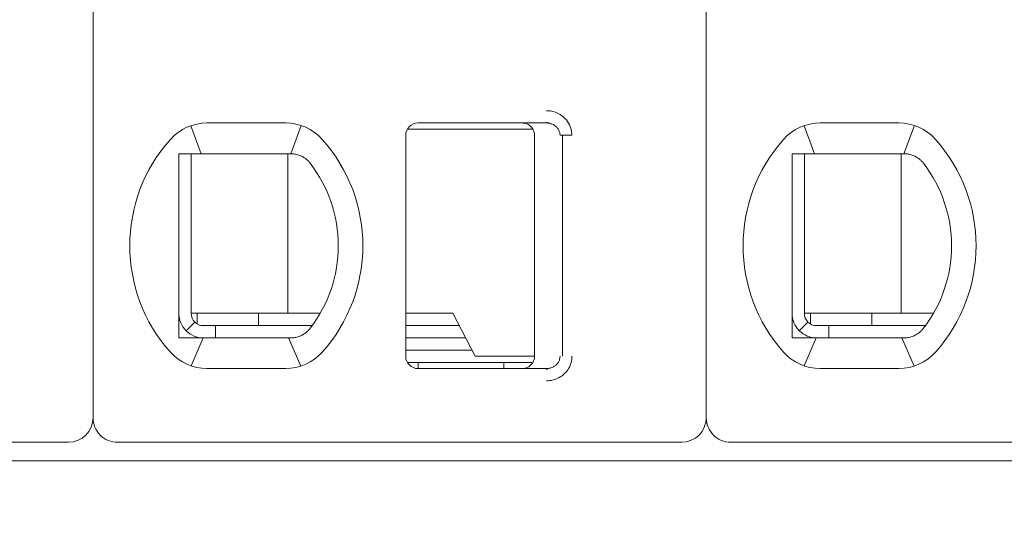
# Model space of a CAD drawing. Header units: millimetres. Extents: x -1114 to 1396, y -630 to 631.
# Tile 455 of 656: x 414.3 to 422.33, y -472.77 to -468.61. Entities that reach past the tile are written whole.
import ezdxf

# ---------------------------------------------------------------- set-up
doc = ezdxf.new("R2010")
doc.units = ezdxf.units.MM
doc.header["$MEASUREMENT"] = 0

msp = doc.modelspace()

# ---------------------------------------------------------------- linework, layer by layer
at = {"lineweight": 18}
for points, knots in [([(1038.9843, -629.7647), (1038.9843, -629.7647), (-1111.4882, -629.7647), (-1111.4882, -629.7647), (-1111.4882, -629.7647), (-1111.4882, -629.7647), (-1111.4882, 630.7883), (-1111.4882, 630.7883), (-1111.4882, 630.7883), (-1111.4882, 630.7883), (1038.9843, 630.7883), (1038.9843, 630.7883)], [0, 0, 0, 0, 0.333333, 0.333333, 0.333333, 0.333333, 0.666667, 0.666667, 0.666667, 0.666667, 1, 1, 1, 1]), ([(418.5927, -469.3466), (418.6147, -469.3464), (418.6358, -469.3497), (418.6569, -469.3565), (418.6569, -469.3565), (418.678, -469.3633), (418.6991, -469.3735), (418.7177, -469.3871), (418.7177, -469.3871), (418.7362, -469.4008), (418.7523, -469.4177), (418.7645, -469.435), (418.7645, -469.435), (418.7767, -469.4522), (418.785, -469.4697), (418.7907, -469.4882), (418.7907, -469.4882), (418.7965, -469.5067), (418.7996, -469.5263), (418.7997, -469.5466)], [0, 0, 0, 0, 0.2, 0.2, 0.2, 0.2, 0.4, 0.4, 0.4, 0.4, 0.6, 0.6, 0.6, 0.6, 0.8, 0.8, 0.8, 0.8, 1, 1, 1, 1]), ([(417.5452, -469.4466), (417.5187, -469.4466), (417.4933, -469.4571), (417.4745, -469.4759), (417.4745, -469.4759), (417.4558, -469.4946), (417.4452, -469.5201), (417.4452, -469.5466)], [0, 0, 0, 0, 0.5, 0.5, 0.5, 0.5, 1, 1, 1, 1]), ([(417.5452, -469.4466), (417.5187, -469.4466), (417.4933, -469.4571), (417.4745, -469.4759), (417.4745, -469.4759), (417.4558, -469.4946), (417.4452, -469.5201), (417.4452, -469.5466)], [0, 0, 0, 0, 0.5, 0.5, 0.5, 0.5, 1, 1, 1, 1]), ([(418.3952, -469.4466), (418.4058, -469.4466), (418.4162, -469.4483), (418.4262, -469.4515), (418.4262, -469.4515), (418.4362, -469.4548), (418.4457, -469.4596), (418.4541, -469.4658), (418.4541, -469.4658), (418.4626, -469.4719), (418.4701, -469.4794), (418.4762, -469.4879), (418.4762, -469.4879), (418.4823, -469.4964), (418.4872, -469.5059), (418.4904, -469.5158), (418.4904, -469.5158), (418.4936, -469.5258), (418.4952, -469.5362), (418.4952, -469.5466)], [0, 0, 0, 0, 0.2, 0.2, 0.2, 0.2, 0.4, 0.4, 0.4, 0.4, 0.6, 0.6, 0.6, 0.6, 0.8, 0.8, 0.8, 0.8, 1, 1, 1, 1]), ([(418.5927, -469.4466), (418.6014, -469.4466), (418.6102, -469.4475), (418.6187, -469.4494), (418.6187, -469.4494), (418.627, -469.4512), (418.6352, -469.454), (418.6429, -469.4575), (418.6429, -469.4575), (418.6505, -469.461), (418.6577, -469.4654), (418.6642, -469.4704), (418.6642, -469.4704), (418.6704, -469.4752), (418.676, -469.4806), (418.6809, -469.4865), (418.6809, -469.4865), (418.6855, -469.4919), (418.6894, -469.4978), (418.6926, -469.5041), (418.6926, -469.5041), (418.6959, -469.5103), (418.6984, -469.5169), (418.7002, -469.5236), (418.7002, -469.5236), (418.7021, -469.5312), (418.7031, -469.5389), (418.7031, -469.5466)], [0, 0, 0, 0, 0.142857, 0.142857, 0.142857, 0.142857, 0.285714, 0.285714, 0.285714, 0.285714, 0.428571, 0.428571, 0.428571, 0.428571, 0.571429, 0.571429, 0.571429, 0.571429, 0.714286, 0.714286, 0.714286, 0.714286, 0.857143, 0.857143, 0.857143, 0.857143, 1, 1, 1, 1]), ([(415.5952, -469.6966), (415.602, -469.6966), (415.6088, -469.6966), (415.6156, -469.6966), (415.6156, -469.6966), (415.6224, -469.6966), (415.6292, -469.6966), (415.6361, -469.6966), (415.6361, -469.6966), (415.643, -469.6966), (415.6498, -469.6966), (415.6567, -469.6966)], [0, 0, 0, 0, 0.333333, 0.333333, 0.333333, 0.333333, 0.666667, 0.666667, 0.666667, 0.666667, 1, 1, 1, 1]), ([(415.5952, -469.6966), (415.5952, -469.7475), (415.5952, -469.8), (415.5952, -469.855), (415.5952, -469.855), (415.5952, -469.8824), (415.5952, -469.9105), (415.5952, -469.9395), (415.5952, -469.9395), (415.5952, -469.9539), (415.5952, -469.9686), (415.5952, -469.9835), (415.5952, -469.9835), (415.5952, -469.9984), (415.5952, -470.0136), (415.5952, -470.029), (415.5952, -470.029), (415.5952, -470.0597), (415.5952, -470.0913), (415.5952, -470.124), (415.5952, -470.124), (415.5952, -470.1567), (415.5952, -470.1905), (415.5952, -470.2259), (415.5952, -470.2259), (415.5952, -470.2436), (415.5952, -470.2615), (415.5952, -470.2796), (415.5952, -470.2796), (415.5952, -470.2977), (415.5952, -470.316), (415.5952, -470.3345), (415.5952, -470.3345), (415.5952, -470.353), (415.5952, -470.3717), (415.5952, -470.3907), (415.5952, -470.3907), (415.5952, -470.4097), (415.5952, -470.4289), (415.5952, -470.4479), (415.5952, -470.4479), (415.5952, -470.486), (415.5952, -470.5235), (415.5952, -470.5606), (415.5952, -470.5606), (415.5952, -470.5699), (415.5952, -470.5791), (415.5952, -470.5883), (415.5952, -470.5883), (415.5952, -470.5975), (415.5952, -470.6067), (415.5952, -470.6158), (415.5952, -470.6158), (415.5952, -470.634), (415.5952, -470.6519), (415.5952, -470.6693), (415.5952, -470.6693), (415.5952, -470.7043), (415.5952, -470.7379), (415.5952, -470.7706), (415.5952, -470.7706), (415.5952, -470.7869), (415.5952, -470.803), (415.5952, -470.8189), (415.5952, -470.8189), (415.5952, -470.8347), (415.5952, -470.8504), (415.5952, -470.8657), (415.5952, -470.8657), (415.5952, -470.8964), (415.5952, -470.9259), (415.5952, -470.9547), (415.5952, -470.9547), (415.5952, -470.9835), (415.5952, -471.0114), (415.5952, -471.0388), (415.5952, -471.0388), (415.5952, -471.0935), (415.5952, -471.1458), (415.5952, -471.1966)], [0, 0, 0, 0, 0.05, 0.05, 0.05, 0.05, 0.1, 0.1, 0.1, 0.1, 0.15, 0.15, 0.15, 0.15, 0.2, 0.2, 0.2, 0.2, 0.25, 0.25, 0.25, 0.25, 0.3, 0.3, 0.3, 0.3, 0.35, 0.35, 0.35, 0.35, 0.4, 0.4, 0.4, 0.4, 0.45, 0.45, 0.45, 0.45, 0.5, 0.5, 0.5, 0.5, 0.55, 0.55, 0.55, 0.55, 0.6, 0.6, 0.6, 0.6, 0.65, 0.65, 0.65, 0.65, 0.7, 0.7, 0.7, 0.7, 0.75, 0.75, 0.75, 0.75, 0.8, 0.8, 0.8, 0.8, 0.85, 0.85, 0.85, 0.85, 0.9, 0.9, 0.9, 0.9, 0.95, 0.95, 0.95, 0.95, 1, 1, 1, 1]), ([(415.8244, -469.6966), (415.8193, -469.6966), (415.8141, -469.6966), (415.8088, -469.6966), (415.8088, -469.6966), (415.8035, -469.6966), (415.7982, -469.6966), (415.7928, -469.6966), (415.7928, -469.6966), (415.7874, -469.6966), (415.7819, -469.6966), (415.7763, -469.6966), (415.7763, -469.6966), (415.7706, -469.6966), (415.7648, -469.6966), (415.7588, -469.6966), (415.7588, -469.6966), (415.7529, -469.6966), (415.7467, -469.6966), (415.7405, -469.6966), (415.7405, -469.6966), (415.7342, -469.6966), (415.7278, -469.6966), (415.7212, -469.6966), (415.7212, -469.6966), (415.7146, -469.6966), (415.7078, -469.6966), (415.7009, -469.6966), (415.7009, -469.6966), (415.6939, -469.6966), (415.6868, -469.6966), (415.6794, -469.6966), (415.6794, -469.6966), (415.6721, -469.6966), (415.6645, -469.6966), (415.6567, -469.6966)], [0, 0, 0, 0, 0.111111, 0.111111, 0.111111, 0.111111, 0.222222, 0.222222, 0.222222, 0.222222, 0.333333, 0.333333, 0.333333, 0.333333, 0.444444, 0.444444, 0.444444, 0.444444, 0.555556, 0.555556, 0.555556, 0.555556, 0.666667, 0.666667, 0.666667, 0.666667, 0.777778, 0.777778, 0.777778, 0.777778, 0.888889, 0.888889, 0.888889, 0.888889, 1, 1, 1, 1]), ([(416.5076, -469.6966), (416.5029, -469.6966), (416.4983, -469.6966), (416.4936, -469.6966), (416.4936, -469.6966), (416.4889, -469.6966), (416.4843, -469.6966), (416.4797, -469.6966), (416.4797, -469.6966), (416.4751, -469.6966), (416.4706, -469.6966), (416.4661, -469.6966)], [0, 0, 0, 0, 0.333333, 0.333333, 0.333333, 0.333333, 0.666667, 0.666667, 0.666667, 0.666667, 1, 1, 1, 1]), ([(416.6053, -469.7221), (416.595, -469.7163), (416.5843, -469.7115), (416.5735, -469.7078), (416.5735, -469.7078), (416.5627, -469.704), (416.5517, -469.7012), (416.5407, -469.6994), (416.5407, -469.6994), (416.5297, -469.6975), (416.5186, -469.6966), (416.5076, -469.6966)], [0, 0, 0, 0, 0.333333, 0.333333, 0.333333, 0.333333, 0.666667, 0.666667, 0.666667, 0.666667, 1, 1, 1, 1]), ([(420.5952, -469.6966), (420.602, -469.6966), (420.6088, -469.6966), (420.6156, -469.6966), (420.6156, -469.6966), (420.6224, -469.6966), (420.6292, -469.6966), (420.6361, -469.6966), (420.6361, -469.6966), (420.643, -469.6966), (420.6498, -469.6966), (420.6567, -469.6966)], [0, 0, 0, 0, 0.333333, 0.333333, 0.333333, 0.333333, 0.666667, 0.666667, 0.666667, 0.666667, 1, 1, 1, 1]), ([(420.5952, -469.6966), (420.5952, -469.7475), (420.5952, -469.8), (420.5952, -469.855), (420.5952, -469.855), (420.5952, -469.8824), (420.5952, -469.9105), (420.5952, -469.9395), (420.5952, -469.9395), (420.5952, -469.9539), (420.5952, -469.9686), (420.5952, -469.9835), (420.5952, -469.9835), (420.5952, -469.9984), (420.5952, -470.0136), (420.5952, -470.029), (420.5952, -470.029), (420.5952, -470.0597), (420.5952, -470.0913), (420.5952, -470.124), (420.5952, -470.124), (420.5952, -470.1567), (420.5952, -470.1905), (420.5952, -470.2259), (420.5952, -470.2259), (420.5952, -470.2436), (420.5952, -470.2615), (420.5952, -470.2796), (420.5952, -470.2796), (420.5952, -470.2977), (420.5952, -470.316), (420.5952, -470.3345), (420.5952, -470.3345), (420.5952, -470.353), (420.5952, -470.3717), (420.5952, -470.3907), (420.5952, -470.3907), (420.5952, -470.4097), (420.5952, -470.4289), (420.5952, -470.4479), (420.5952, -470.4479), (420.5952, -470.486), (420.5952, -470.5235), (420.5952, -470.5606), (420.5952, -470.5606), (420.5952, -470.5699), (420.5952, -470.5791), (420.5952, -470.5883), (420.5952, -470.5883), (420.5952, -470.5975), (420.5952, -470.6067), (420.5952, -470.6158), (420.5952, -470.6158), (420.5952, -470.634), (420.5952, -470.6519), (420.5952, -470.6693), (420.5952, -470.6693), (420.5952, -470.7043), (420.5952, -470.7379), (420.5952, -470.7706), (420.5952, -470.7706), (420.5952, -470.7869), (420.5952, -470.803), (420.5952, -470.8189), (420.5952, -470.8189), (420.5952, -470.8347), (420.5952, -470.8504), (420.5952, -470.8657), (420.5952, -470.8657), (420.5952, -470.8964), (420.5952, -470.9259), (420.5952, -470.9547), (420.5952, -470.9547), (420.5952, -470.9835), (420.5952, -471.0114), (420.5952, -471.0388), (420.5952, -471.0388), (420.5952, -471.0935), (420.5952, -471.1458), (420.5952, -471.1966)], [0, 0, 0, 0, 0.05, 0.05, 0.05, 0.05, 0.1, 0.1, 0.1, 0.1, 0.15, 0.15, 0.15, 0.15, 0.2, 0.2, 0.2, 0.2, 0.25, 0.25, 0.25, 0.25, 0.3, 0.3, 0.3, 0.3, 0.35, 0.35, 0.35, 0.35, 0.4, 0.4, 0.4, 0.4, 0.45, 0.45, 0.45, 0.45, 0.5, 0.5, 0.5, 0.5, 0.55, 0.55, 0.55, 0.55, 0.6, 0.6, 0.6, 0.6, 0.65, 0.65, 0.65, 0.65, 0.7, 0.7, 0.7, 0.7, 0.75, 0.75, 0.75, 0.75, 0.8, 0.8, 0.8, 0.8, 0.85, 0.85, 0.85, 0.85, 0.9, 0.9, 0.9, 0.9, 0.95, 0.95, 0.95, 0.95, 1, 1, 1, 1]), ([(420.8244, -469.6966), (420.8193, -469.6966), (420.8141, -469.6966), (420.8088, -469.6966), (420.8088, -469.6966), (420.8035, -469.6966), (420.7982, -469.6966), (420.7928, -469.6966), (420.7928, -469.6966), (420.7874, -469.6966), (420.7819, -469.6966), (420.7763, -469.6966), (420.7763, -469.6966), (420.7706, -469.6966), (420.7648, -469.6966), (420.7588, -469.6966), (420.7588, -469.6966), (420.7529, -469.6966), (420.7467, -469.6966), (420.7405, -469.6966), (420.7405, -469.6966), (420.7342, -469.6966), (420.7278, -469.6966), (420.7212, -469.6966), (420.7212, -469.6966), (420.7146, -469.6966), (420.7078, -469.6966), (420.7009, -469.6966), (420.7009, -469.6966), (420.6939, -469.6966), (420.6868, -469.6966), (420.6794, -469.6966), (420.6794, -469.6966), (420.6721, -469.6966), (420.6645, -469.6966), (420.6567, -469.6966)], [0, 0, 0, 0, 0.111111, 0.111111, 0.111111, 0.111111, 0.222222, 0.222222, 0.222222, 0.222222, 0.333333, 0.333333, 0.333333, 0.333333, 0.444444, 0.444444, 0.444444, 0.444444, 0.555556, 0.555556, 0.555556, 0.555556, 0.666667, 0.666667, 0.666667, 0.666667, 0.777778, 0.777778, 0.777778, 0.777778, 0.888889, 0.888889, 0.888889, 0.888889, 1, 1, 1, 1]), ([(421.5076, -469.6966), (421.5029, -469.6966), (421.4983, -469.6966), (421.4936, -469.6966), (421.4936, -469.6966), (421.4889, -469.6966), (421.4843, -469.6966), (421.4797, -469.6966), (421.4797, -469.6966), (421.4751, -469.6966), (421.4706, -469.6966), (421.4661, -469.6966)], [0, 0, 0, 0, 0.333333, 0.333333, 0.333333, 0.333333, 0.666667, 0.666667, 0.666667, 0.666667, 1, 1, 1, 1]), ([(421.6053, -469.7221), (421.595, -469.7163), (421.5843, -469.7115), (421.5735, -469.7078), (421.5735, -469.7078), (421.5627, -469.704), (421.5517, -469.7012), (421.5407, -469.6994), (421.5407, -469.6994), (421.5297, -469.6975), (421.5186, -469.6966), (421.5076, -469.6966)], [0, 0, 0, 0, 0.333333, 0.333333, 0.333333, 0.333333, 0.666667, 0.666667, 0.666667, 0.666667, 1, 1, 1, 1]), ([(416.6659, -469.7744), (416.6607, -469.7676), (416.6549, -469.761), (416.6486, -469.7547), (416.6486, -469.7547), (416.6423, -469.7485), (416.6355, -469.7425), (416.6282, -469.737), (416.6282, -469.737), (416.621, -469.7316), (416.6133, -469.7266), (416.6053, -469.7221)], [0, 0, 0, 0, 0.333333, 0.333333, 0.333333, 0.333333, 0.666667, 0.666667, 0.666667, 0.666667, 1, 1, 1, 1]), ([(421.6659, -469.7744), (421.6607, -469.7676), (421.6549, -469.761), (421.6486, -469.7547), (421.6486, -469.7547), (421.6423, -469.7485), (421.6355, -469.7425), (421.6282, -469.737), (421.6282, -469.737), (421.621, -469.7316), (421.6133, -469.7266), (421.6053, -469.7221)], [0, 0, 0, 0, 0.333333, 0.333333, 0.333333, 0.333333, 0.666667, 0.666667, 0.666667, 0.666667, 1, 1, 1, 1]), ([(415.5952, -470.9966), (415.5952, -471.0496), (415.6163, -471.1005), (415.6538, -471.138), (415.6538, -471.138), (415.6913, -471.1755), (415.7422, -471.1966), (415.7952, -471.1966)], [0, 0, 0, 0, 0.5, 0.5, 0.5, 0.5, 1, 1, 1, 1]), ([(415.6952, -470.9966), (415.6952, -471.0231), (415.7058, -471.0486), (415.7245, -471.0673), (415.7245, -471.0673), (415.7433, -471.0861), (415.7687, -471.0966), (415.7952, -471.0966)], [0, 0, 0, 0, 0.5, 0.5, 0.5, 0.5, 1, 1, 1, 1]), ([(420.5952, -470.9966), (420.5952, -471.0496), (420.6163, -471.1005), (420.6538, -471.138), (420.6538, -471.138), (420.6913, -471.1755), (420.7422, -471.1966), (420.7952, -471.1966)], [0, 0, 0, 0, 0.5, 0.5, 0.5, 0.5, 1, 1, 1, 1]), ([(420.6952, -470.9966), (420.6952, -471.0231), (420.7058, -471.0486), (420.7245, -471.0673), (420.7245, -471.0673), (420.7433, -471.0861), (420.7687, -471.0966), (420.7952, -471.0966)], [0, 0, 0, 0, 0.5, 0.5, 0.5, 0.5, 1, 1, 1, 1]), ([(416.6053, -471.1711), (416.6136, -471.1665), (416.6214, -471.1613), (416.6287, -471.1558), (416.6287, -471.1558), (416.636, -471.1502), (416.6428, -471.1443), (416.649, -471.1381), (416.649, -471.1381), (416.6552, -471.1319), (416.6608, -471.1254), (416.6659, -471.1188)], [0, 0, 0, 0, 0.333333, 0.333333, 0.333333, 0.333333, 0.666667, 0.666667, 0.666667, 0.666667, 1, 1, 1, 1]), ([(421.6053, -471.1711), (421.6136, -471.1665), (421.6214, -471.1613), (421.6287, -471.1558), (421.6287, -471.1558), (421.636, -471.1502), (421.6428, -471.1443), (421.649, -471.1381), (421.649, -471.1381), (421.6552, -471.1319), (421.6608, -471.1254), (421.6659, -471.1188)], [0, 0, 0, 0, 0.333333, 0.333333, 0.333333, 0.333333, 0.666667, 0.666667, 0.666667, 0.666667, 1, 1, 1, 1]), ([(415.5952, -471.1966), (415.6021, -471.1966), (415.609, -471.1966), (415.6158, -471.1966), (415.6158, -471.1966), (415.6227, -471.1966), (415.6295, -471.1966), (415.6363, -471.1966), (415.6363, -471.1966), (415.6431, -471.1966), (415.6499, -471.1966), (415.6567, -471.1966)], [0, 0, 0, 0, 0.333333, 0.333333, 0.333333, 0.333333, 0.666667, 0.666667, 0.666667, 0.666667, 1, 1, 1, 1]), ([(415.6567, -471.1966), (415.6645, -471.1966), (415.6721, -471.1966), (415.6794, -471.1966), (415.6794, -471.1966), (415.6868, -471.1966), (415.6939, -471.1966), (415.7009, -471.1966), (415.7009, -471.1966), (415.7078, -471.1966), (415.7146, -471.1966), (415.7212, -471.1966), (415.7212, -471.1966), (415.7278, -471.1966), (415.7342, -471.1966), (415.7404, -471.1966), (415.7404, -471.1966), (415.7467, -471.1966), (415.7529, -471.1966), (415.7588, -471.1966), (415.7588, -471.1966), (415.7648, -471.1966), (415.7706, -471.1966), (415.7763, -471.1966), (415.7763, -471.1966), (415.7819, -471.1966), (415.7874, -471.1966), (415.7928, -471.1966), (415.7928, -471.1966), (415.7982, -471.1966), (415.8035, -471.1966), (415.8088, -471.1966), (415.8088, -471.1966), (415.8141, -471.1966), (415.8193, -471.1966), (415.8244, -471.1966)], [0, 0, 0, 0, 0.111111, 0.111111, 0.111111, 0.111111, 0.222222, 0.222222, 0.222222, 0.222222, 0.333333, 0.333333, 0.333333, 0.333333, 0.444444, 0.444444, 0.444444, 0.444444, 0.555556, 0.555556, 0.555556, 0.555556, 0.666667, 0.666667, 0.666667, 0.666667, 0.777778, 0.777778, 0.777778, 0.777778, 0.888889, 0.888889, 0.888889, 0.888889, 1, 1, 1, 1]), ([(416.4661, -471.1966), (416.4706, -471.1966), (416.4751, -471.1966), (416.4797, -471.1966), (416.4797, -471.1966), (416.4843, -471.1966), (416.489, -471.1966), (416.4936, -471.1966), (416.4936, -471.1966), (416.4983, -471.1966), (416.503, -471.1966), (416.5076, -471.1966)], [0, 0, 0, 0, 0.333333, 0.333333, 0.333333, 0.333333, 0.666667, 0.666667, 0.666667, 0.666667, 1, 1, 1, 1]), ([(416.6053, -471.1711), (416.5952, -471.1768), (416.5847, -471.1815), (416.574, -471.1853), (416.574, -471.1853), (416.5632, -471.1891), (416.5523, -471.1919), (416.5412, -471.1938), (416.5412, -471.1938), (416.5301, -471.1957), (416.5189, -471.1966), (416.5076, -471.1966)], [0, 0, 0, 0, 0.333333, 0.333333, 0.333333, 0.333333, 0.666667, 0.666667, 0.666667, 0.666667, 1, 1, 1, 1]), ([(420.5952, -471.1966), (420.6021, -471.1966), (420.609, -471.1966), (420.6158, -471.1966), (420.6158, -471.1966), (420.6227, -471.1966), (420.6295, -471.1966), (420.6363, -471.1966), (420.6363, -471.1966), (420.6431, -471.1966), (420.6499, -471.1966), (420.6567, -471.1966)], [0, 0, 0, 0, 0.333333, 0.333333, 0.333333, 0.333333, 0.666667, 0.666667, 0.666667, 0.666667, 1, 1, 1, 1]), ([(420.6567, -471.1966), (420.6645, -471.1966), (420.6721, -471.1966), (420.6794, -471.1966), (420.6794, -471.1966), (420.6868, -471.1966), (420.6939, -471.1966), (420.7009, -471.1966), (420.7009, -471.1966), (420.7078, -471.1966), (420.7146, -471.1966), (420.7212, -471.1966), (420.7212, -471.1966), (420.7278, -471.1966), (420.7342, -471.1966), (420.7404, -471.1966), (420.7404, -471.1966), (420.7467, -471.1966), (420.7529, -471.1966), (420.7588, -471.1966), (420.7588, -471.1966), (420.7648, -471.1966), (420.7706, -471.1966), (420.7763, -471.1966), (420.7763, -471.1966), (420.7819, -471.1966), (420.7874, -471.1966), (420.7928, -471.1966), (420.7928, -471.1966), (420.7982, -471.1966), (420.8035, -471.1966), (420.8088, -471.1966), (420.8088, -471.1966), (420.8141, -471.1966), (420.8193, -471.1966), (420.8244, -471.1966)], [0, 0, 0, 0, 0.111111, 0.111111, 0.111111, 0.111111, 0.222222, 0.222222, 0.222222, 0.222222, 0.333333, 0.333333, 0.333333, 0.333333, 0.444444, 0.444444, 0.444444, 0.444444, 0.555556, 0.555556, 0.555556, 0.555556, 0.666667, 0.666667, 0.666667, 0.666667, 0.777778, 0.777778, 0.777778, 0.777778, 0.888889, 0.888889, 0.888889, 0.888889, 1, 1, 1, 1]), ([(421.4661, -471.1966), (421.4706, -471.1966), (421.4751, -471.1966), (421.4797, -471.1966), (421.4797, -471.1966), (421.4843, -471.1966), (421.489, -471.1966), (421.4936, -471.1966), (421.4936, -471.1966), (421.4983, -471.1966), (421.503, -471.1966), (421.5076, -471.1966)], [0, 0, 0, 0, 0.333333, 0.333333, 0.333333, 0.333333, 0.666667, 0.666667, 0.666667, 0.666667, 1, 1, 1, 1]), ([(421.6053, -471.1711), (421.5952, -471.1768), (421.5847, -471.1815), (421.574, -471.1853), (421.574, -471.1853), (421.5632, -471.1891), (421.5523, -471.1919), (421.5412, -471.1938), (421.5412, -471.1938), (421.5301, -471.1957), (421.5189, -471.1966), (421.5076, -471.1966)], [0, 0, 0, 0, 0.333333, 0.333333, 0.333333, 0.333333, 0.666667, 0.666667, 0.666667, 0.666667, 1, 1, 1, 1]), ([(417.4452, -471.3466), (417.4452, -471.3731), (417.4558, -471.3986), (417.4745, -471.4173), (417.4745, -471.4173), (417.4933, -471.4361), (417.5187, -471.4466), (417.5452, -471.4466)], [0, 0, 0, 0, 0.5, 0.5, 0.5, 0.5, 1, 1, 1, 1]), ([(417.4452, -471.3466), (417.4452, -471.3731), (417.4558, -471.3986), (417.4745, -471.4173), (417.4745, -471.4173), (417.4933, -471.4361), (417.5187, -471.4466), (417.5452, -471.4466)], [0, 0, 0, 0, 0.5, 0.5, 0.5, 0.5, 1, 1, 1, 1]), ([(418.4952, -471.3466), (418.4952, -471.357), (418.4936, -471.3675), (418.4904, -471.3774), (418.4904, -471.3774), (418.4872, -471.3874), (418.4823, -471.3968), (418.4762, -471.4053), (418.4762, -471.4053), (418.4701, -471.4138), (418.4627, -471.4212), (418.4542, -471.4274), (418.4542, -471.4274), (418.4458, -471.4335), (418.4363, -471.4384), (418.4263, -471.4416), (418.4263, -471.4416), (418.4164, -471.4449), (418.4058, -471.4466), (418.3952, -471.4466)], [0, 0, 0, 0, 0.2, 0.2, 0.2, 0.2, 0.4, 0.4, 0.4, 0.4, 0.6, 0.6, 0.6, 0.6, 0.8, 0.8, 0.8, 0.8, 1, 1, 1, 1]), ([(418.7031, -471.3466), (418.7031, -471.3551), (418.7019, -471.3636), (418.6996, -471.3718), (418.6996, -471.3718), (418.6972, -471.38), (418.6937, -471.3878), (418.6893, -471.3951), (418.6893, -471.3951), (418.6847, -471.4026), (418.6791, -471.4095), (418.6726, -471.4156), (418.6726, -471.4156), (418.666, -471.4219), (418.6586, -471.4273), (418.6505, -471.4318), (418.6505, -471.4318), (418.6419, -471.4366), (418.6327, -471.4402), (418.6231, -471.4427), (418.6231, -471.4427), (418.6132, -471.4453), (418.6029, -471.4466), (418.5927, -471.4466)], [0, 0, 0, 0, 0.166667, 0.166667, 0.166667, 0.166667, 0.333333, 0.333333, 0.333333, 0.333333, 0.5, 0.5, 0.5, 0.5, 0.666667, 0.666667, 0.666667, 0.666667, 0.833333, 0.833333, 0.833333, 0.833333, 1, 1, 1, 1]), ([(418.7997, -471.3466), (418.7997, -471.364), (418.7975, -471.3808), (418.793, -471.3973), (418.793, -471.3973), (418.7884, -471.4139), (418.7816, -471.4302), (418.7728, -471.4453), (418.7728, -471.4453), (418.7639, -471.4604), (418.7532, -471.4743), (418.7403, -471.4868), (418.7403, -471.4868), (418.7275, -471.4994), (418.7126, -471.5105), (418.6969, -471.5194), (418.6969, -471.5194), (418.6812, -471.5283), (418.6647, -471.535), (418.6473, -471.5395), (418.6473, -471.5395), (418.63, -471.544), (418.6118, -471.5464), (418.5927, -471.5466)], [0, 0, 0, 0, 0.166667, 0.166667, 0.166667, 0.166667, 0.333333, 0.333333, 0.333333, 0.333333, 0.5, 0.5, 0.5, 0.5, 0.666667, 0.666667, 0.666667, 0.666667, 0.833333, 0.833333, 0.833333, 0.833333, 1, 1, 1, 1]), ([(414.8952, -471.8466), (414.8952, -471.8996), (414.9163, -471.9505), (414.9538, -471.988), (414.9538, -471.988), (414.9913, -472.0255), (415.0422, -472.0466), (415.0952, -472.0466)], [0, 0, 0, 0, 0.5, 0.5, 0.5, 0.5, 1, 1, 1, 1]), ([(419.8952, -471.8466), (419.8952, -471.8996), (419.9163, -471.9505), (419.9538, -471.988), (419.9538, -471.988), (419.9913, -472.0255), (420.0422, -472.0466), (420.0952, -472.0466)], [0, 0, 0, 0, 0.5, 0.5, 0.5, 0.5, 1, 1, 1, 1])]:
    msp.add_open_spline(points, degree=3, knots=knots, dxfattribs=at)
for points in [[(414.8952, -461.4266), (414.8952, -461.4266), (414.8952, -471.8466), (414.8952, -471.8466)], [(414.8952, -461.4266), (414.8952, -461.4266), (414.8952, -471.8466), (414.8952, -471.8466)], [(419.8952, -461.4266), (419.8952, -461.4266), (419.8952, -471.8466), (419.8952, -471.8466)], [(419.8952, -461.4266), (419.8952, -461.4266), (419.8952, -471.8466), (419.8952, -471.8466)], [(415.8244, -469.4466), (415.7106, -469.4466), (415.6022, -469.4951), (415.5263, -469.5799)], [(415.8244, -469.4466), (415.7106, -469.4466), (415.6022, -469.4951), (415.5263, -469.5799)], [(415.6937, -469.4686), (415.6937, -469.4686), (415.7781, -469.6966), (415.7781, -469.6966)], [(415.8244, -469.4466), (415.8244, -469.4466), (416.4661, -469.4466), (416.4661, -469.4466)], [(415.8244, -469.4466), (415.8244, -469.4466), (416.4661, -469.4466), (416.4661, -469.4466)], [(416.7642, -469.5799), (416.6883, -469.4951), (416.5799, -469.4466), (416.4661, -469.4466)], [(416.7642, -469.5799), (416.6883, -469.4951), (416.5799, -469.4466), (416.4661, -469.4466)], [(416.5925, -469.4671), (416.5925, -469.4671), (416.5069, -469.6966), (416.5069, -469.6966)], [(417.5452, -469.4466), (417.5452, -469.4466), (418.5927, -469.4466), (418.5927, -469.4466)], [(417.5452, -469.4466), (417.5452, -469.4466), (418.5927, -469.4466), (418.5927, -469.4466)], [(418.5927, -469.4466), (418.5927, -469.4466), (418.3952, -469.4466), (418.3952, -469.4466)], [(418.5916, -469.4397), (418.5916, -469.4397), (418.6353, -469.4544), (418.6353, -469.4544)], [(420.8244, -469.4466), (420.7106, -469.4466), (420.6022, -469.4951), (420.5263, -469.5799)], [(420.8244, -469.4466), (420.7106, -469.4466), (420.6022, -469.4951), (420.5263, -469.5799)], [(420.6937, -469.4686), (420.6937, -469.4686), (420.7781, -469.6966), (420.7781, -469.6966)], [(420.8244, -469.4466), (420.8244, -469.4466), (421.4661, -469.4466), (421.4661, -469.4466)], [(420.8244, -469.4466), (420.8244, -469.4466), (421.4661, -469.4466), (421.4661, -469.4466)], [(421.7642, -469.5799), (421.6883, -469.4951), (421.5799, -469.4466), (421.4661, -469.4466)], [(421.7642, -469.5799), (421.6883, -469.4951), (421.5799, -469.4466), (421.4661, -469.4466)], [(421.5925, -469.4671), (421.5925, -469.4671), (421.5069, -469.6966), (421.5069, -469.6966)], [(417.4452, -471.3466), (417.4452, -471.3466), (417.4452, -469.5466), (417.4452, -469.5466)], [(417.4452, -471.3466), (417.4452, -471.3466), (417.4452, -469.5466), (417.4452, -469.5466)], [(418.1261, -469.4966), (418.1261, -469.4966), (417.4586, -469.4966), (417.4586, -469.4966)], [(418.4754, -469.4966), (418.4754, -469.4966), (418.1261, -469.4966), (418.1261, -469.4966)], [(418.4952, -471.3466), (418.4952, -471.3466), (418.4952, -469.5466), (418.4952, -469.5466)], [(418.7031, -469.5466), (418.7031, -469.5466), (418.7997, -469.5466), (418.7997, -469.5466)], [(418.723, -471.3466), (418.723, -471.3466), (418.723, -469.5466), (418.723, -469.5466)], [(415.5263, -469.5799), (415.0849, -470.0734), (415.0849, -470.8198), (415.5263, -471.3133)], [(415.5263, -469.5799), (415.0849, -470.0734), (415.0849, -470.8198), (415.5263, -471.3133)], [(416.7642, -471.3133), (417.2056, -470.8198), (417.2056, -470.0734), (416.7642, -469.5799)], [(416.7642, -471.3133), (417.2056, -470.8198), (417.2056, -470.0734), (416.7642, -469.5799)], [(420.5263, -469.5799), (420.0849, -470.0734), (420.0849, -470.8198), (420.5263, -471.3133)], [(420.5263, -469.5799), (420.0849, -470.0734), (420.0849, -470.8198), (420.5263, -471.3133)], [(421.7642, -471.3133), (422.2056, -470.8198), (422.2056, -470.0734), (421.7642, -469.5799)], [(421.7642, -471.3133), (422.2056, -470.8198), (422.2056, -470.0734), (421.7642, -469.5799)], [(415.6952, -469.6966), (415.6952, -469.6966), (415.6952, -470.9966), (415.6952, -470.9966)], [(416.4661, -469.6966), (416.4661, -469.6966), (415.8244, -469.6966), (415.8244, -469.6966)], [(416.4843, -469.6966), (416.4843, -469.6966), (416.4843, -470.9966), (416.4843, -470.9966)], [(420.6952, -469.6966), (420.6952, -469.6966), (420.6952, -470.9966), (420.6952, -470.9966)], [(421.4661, -469.6966), (421.4661, -469.6966), (420.8244, -469.6966), (420.8244, -469.6966)], [(421.4843, -469.6966), (421.4843, -469.6966), (421.4843, -470.9966), (421.4843, -470.9966)], [(416.8952, -470.4466), (416.8952, -470.2033), (416.8146, -469.9669), (416.6659, -469.7744)], [(421.8952, -470.4466), (421.8952, -470.2033), (421.8146, -469.9669), (421.6659, -469.7744)], [(416.6659, -471.1188), (416.8146, -470.9263), (416.8952, -470.6899), (416.8952, -470.4466)], [(421.6659, -471.1188), (421.8146, -470.9263), (421.8952, -470.6899), (421.8952, -470.4466)], [(415.6952, -470.9966), (415.6952, -470.9966), (416.4548, -470.9966), (416.4548, -470.9966)], [(415.7452, -471.0832), (415.7452, -471.0832), (415.7452, -470.9966), (415.7452, -470.9966)], [(416.2452, -471.0966), (416.2452, -471.0966), (416.2452, -470.9966), (416.2452, -470.9966)], [(416.4548, -470.9966), (416.4548, -470.9966), (416.5056, -470.9966), (416.5056, -470.9966)], [(416.7479, -470.9966), (416.7479, -470.9966), (416.5056, -470.9966), (416.5056, -470.9966)], [(417.8296, -470.9966), (417.8296, -470.9966), (417.4452, -470.9966), (417.4452, -470.9966)], [(418.0101, -471.3466), (418.0101, -471.3466), (417.8296, -470.9966), (417.8296, -470.9966)], [(420.6952, -470.9966), (420.6952, -470.9966), (421.4548, -470.9966), (421.4548, -470.9966)], [(420.7452, -471.0832), (420.7452, -471.0832), (420.7452, -470.9966), (420.7452, -470.9966)], [(421.2452, -471.0966), (421.2452, -471.0966), (421.2452, -470.9966), (421.2452, -470.9966)], [(421.4548, -470.9966), (421.4548, -470.9966), (421.5056, -470.9966), (421.5056, -470.9966)], [(421.7479, -470.9966), (421.7479, -470.9966), (421.5056, -470.9966), (421.5056, -470.9966)], [(415.7245, -471.0673), (415.7245, -471.0673), (415.6538, -471.138), (415.6538, -471.138)], [(420.7245, -471.0673), (420.7245, -471.0673), (420.6538, -471.138), (420.6538, -471.138)], [(415.8952, -471.0966), (415.8952, -471.0966), (415.7952, -471.0966), (415.7952, -471.0966)], [(415.8952, -471.0966), (415.8952, -471.0966), (415.8952, -471.1966), (415.8952, -471.1966)], [(415.8952, -471.0966), (415.8952, -471.0966), (416.6827, -471.0966), (416.6827, -471.0966)], [(417.4453, -471.0966), (417.4453, -471.0966), (417.8812, -471.0966), (417.8812, -471.0966)], [(420.8952, -471.0966), (420.8952, -471.0966), (420.7952, -471.0966), (420.7952, -471.0966)], [(420.8952, -471.0966), (420.8952, -471.0966), (421.6827, -471.0966), (421.6827, -471.0966)], [(420.8952, -471.0966), (420.8952, -471.0966), (420.8952, -471.1966), (420.8952, -471.1966)], [(415.6946, -471.425), (415.6946, -471.425), (415.7921, -471.1966), (415.7921, -471.1966)], [(415.8244, -471.1966), (415.8244, -471.1966), (416.4661, -471.1966), (416.4661, -471.1966)], [(416.5903, -471.4268), (416.5903, -471.4268), (416.4891, -471.1966), (416.4891, -471.1966)], [(417.9327, -471.1966), (417.9327, -471.1966), (417.4453, -471.1966), (417.4453, -471.1966)], [(420.6946, -471.425), (420.6946, -471.425), (420.7921, -471.1966), (420.7921, -471.1966)], [(420.8244, -471.1966), (420.8244, -471.1966), (421.4661, -471.1966), (421.4661, -471.1966)], [(421.5903, -471.4268), (421.5903, -471.4268), (421.4891, -471.1966), (421.4891, -471.1966)], [(415.5263, -471.3133), (415.6022, -471.3981), (415.7106, -471.4466), (415.8244, -471.4466)], [(415.5263, -471.3133), (415.6022, -471.3981), (415.7106, -471.4466), (415.8244, -471.4466)], [(416.4661, -471.4466), (416.5799, -471.4466), (416.6883, -471.3981), (416.7642, -471.3133)], [(416.4661, -471.4466), (416.5799, -471.4466), (416.6883, -471.3981), (416.7642, -471.3133)], [(417.9843, -471.2966), (417.9843, -471.2966), (417.4453, -471.2966), (417.4453, -471.2966)], [(420.5263, -471.3133), (420.6022, -471.3981), (420.7106, -471.4466), (420.8244, -471.4466)], [(420.5263, -471.3133), (420.6022, -471.3981), (420.7106, -471.4466), (420.8244, -471.4466)], [(421.4661, -471.4466), (421.5799, -471.4466), (421.6883, -471.3981), (421.7642, -471.3133)], [(421.4661, -471.4466), (421.5799, -471.4466), (421.6883, -471.3981), (421.7642, -471.3133)], [(418.4718, -471.3966), (418.4718, -471.3966), (417.4587, -471.3966), (417.4587, -471.3966)], [(417.5452, -471.4466), (417.5452, -471.4466), (417.5452, -471.3966), (417.5452, -471.3966)], [(418.0101, -471.3466), (418.0101, -471.3466), (418.1261, -471.3466), (418.1261, -471.3466)], [(418.1261, -471.3466), (418.1261, -471.3466), (418.4887, -471.3466), (418.4887, -471.3466)], [(418.2452, -471.3966), (418.2452, -471.3966), (418.2452, -471.4466), (418.2452, -471.4466)], [(415.8244, -471.4466), (415.8244, -471.4466), (416.4661, -471.4466), (416.4661, -471.4466)], [(416.4661, -471.4466), (416.4661, -471.4466), (415.8244, -471.4466), (415.8244, -471.4466)], [(417.5452, -471.4466), (417.5452, -471.4466), (418.5927, -471.4466), (418.5927, -471.4466)], [(417.5452, -471.4466), (417.5452, -471.4466), (418.5927, -471.4466), (418.5927, -471.4466)], [(418.6149, -471.4445), (418.6149, -471.4445), (418.5916, -471.4535), (418.5916, -471.4535)], [(418.5927, -471.4534), (418.5927, -471.4534), (418.5927, -471.4466), (418.5927, -471.4466)], [(420.8244, -471.4466), (420.8244, -471.4466), (421.4661, -471.4466), (421.4661, -471.4466)], [(421.4661, -471.4466), (421.4661, -471.4466), (420.8244, -471.4466), (420.8244, -471.4466)], [(414.6952, -472.0466), (414.8057, -472.0466), (414.8952, -471.9571), (414.8952, -471.8466)], [(419.6952, -472.0466), (419.8057, -472.0466), (419.8952, -471.9571), (419.8952, -471.8466)], [(410.0952, -472.0466), (410.0952, -472.0466), (414.6952, -472.0466), (414.6952, -472.0466)], [(415.0952, -472.0466), (415.0952, -472.0466), (419.6952, -472.0466), (419.6952, -472.0466)], [(420.0952, -472.0466), (420.0952, -472.0466), (424.6952, -472.0466), (424.6952, -472.0466)], [(424.7452, -472.1966), (424.7452, -472.1966), (385.0452, -472.1966), (385.0452, -472.1966)]]:
    msp.add_open_spline(points, degree=3, dxfattribs=at)

doc.saveas('drawing.dxf')
